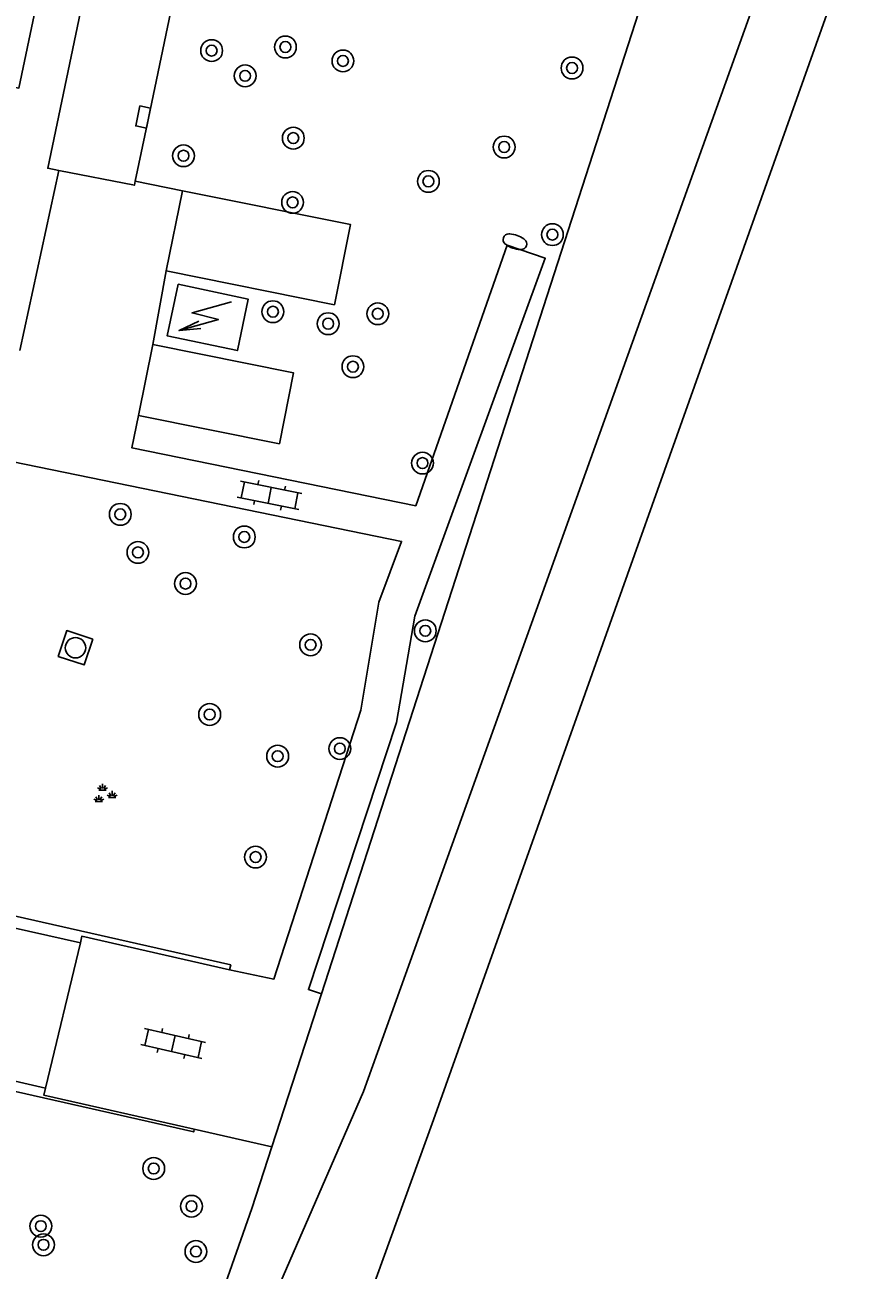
# Model space of a CAD drawing. Extents: x 128999 to 131010, y 395498 to 399007.
# Drawn here: x 129938.31 to 129969.36, y 397169.18 to 397214.88 of the extents above; entities that cross this region are included whole.
import ezdxf

# ---------------------------------------------------------------- set-up
doc = ezdxf.new("R2010")
doc.units = 0
for name, color, linetype in [('gg-afsc-hekwerk', 7, 'Continuous'), ('gg-bbg-bijgebouw', 7, 'Continuous'), ('gg-bbg-hoofdgebouw', 7, 'Continuous'), ('gg-knt-onverhard', 7, 'Continuous'), ('gg-knt-verharding', 7, 'Continuous'), ('gg-kwrk-keermuur', 7, 'Continuous'), ('gt-symb-boom', 7, 'Continuous'), ('gt-symb-brandkraan', 7, 'Continuous'), ('gt-symb-groenvak', 7, 'Continuous'), ('gt-symb-klinker verharding', 7, 'Continuous'), ('gt-symb-kolk', 7, 'Continuous'), ('gt-symb-rioolschacht', 7, 'Continuous'), ('gt-symb-trafo symbool', 7, 'Continuous')]:
    doc.layers.add(name, color=color, linetype=linetype)

# ---------------------------------------------------------------- blocks, each defined once
blk = doc.blocks.new('gt0-BOOM')
at = {"layer": 'gt-symb-boom'}
for radius in [0.4, 0.2]:
    blk.add_circle((0, 0), radius, dxfattribs=at)
blk = doc.blocks.new('gt0-KOLK')
at = {"layer": 'gt-symb-kolk'}
blk.add_lwpolyline([(0, 0), (0.375, 0), (0.375, 0.4), (-0.375, 0.4), (-0.375, 0), (0, 0)], dxfattribs=at)
blk = doc.blocks.new('gt0-HSP')
at = {"layer": 'gt-symb-trafo symbool'}
for points in [[(0.771, 0.746), (-0.529, -0.004), (0.471, -0.004), (-0.829, -0.754)], [(-0.217, -0.24), (-0.829, -0.754), (-0.077, -0.48)]]:
    blk.add_lwpolyline(points, dxfattribs=at)
blk = doc.blocks.new('gt0-RS')
at = {"layer": 'gt-symb-rioolschacht'}
blk.add_lwpolyline([(-0.5, -0.5), (0.5, -0.5), (0.5, 0.5), (-0.5, 0.5)], close=True, dxfattribs=at)
blk.add_circle((0, 0), 0.375, dxfattribs=at)
blk = doc.blocks.new('gt0-GRVAK')
at = {"layer": 'gt-symb-groenvak'}
for p, q in [((-0.11, 0.189), (-0.228, 0.24)), ((-0.182, 0.153), (0.088, 0.153)), ((-0.091, 0.211), (-0.156, 0.322)), ((-0.047, 0.214), (-0.047, 0.393)), ((-0.004, 0.211), (0.061, 0.322)), ((0.015, 0.189), (0.133, 0.24)), ((0.262, -0.052), (0.197, 0.059)), ((0.305, -0.049), (0.305, 0.13)), ((0.349, -0.052), (0.414, 0.059)), ((-0.245, -0.228), (-0.363, -0.177)), ((-0.318, -0.264), (-0.047, -0.264)), ((-0.226, -0.206), (-0.291, -0.095)), ((-0.183, -0.203), (-0.183, -0.024)), ((-0.139, -0.206), (-0.074, -0.095)), ((-0.12, -0.228), (-0.002, -0.177)), ((0.243, -0.074), (0.125, -0.023)), ((0.17, -0.11), (0.441, -0.11)), ((0.368, -0.074), (0.486, -0.023))]:
    blk.add_line(p, q, dxfattribs=at)
blk = doc.blocks.new('gt0-KL1')
at = {"layer": 'gt-symb-klinker verharding'}
for p, q in [((-1.15, 0.3), (1.15, 0.3)), ((-1, -0.3), (-1, 0.3)), ((-0.5, 0.3), (-0.5, 0.45)), ((0, -0.3), (0, 0.3)), ((0.5, 0.3), (0.5, 0.45)), ((1, -0.3), (1, 0.3)), ((-1.15, -0.3), (1.15, -0.3)), ((-0.5, -0.45), (-0.5, -0.3)), ((0.5, -0.45), (0.5, -0.3))]:
    blk.add_line(p, q, dxfattribs=at)
blk = doc.blocks.new('gt0-BR')
at = {"layer": 'gt-symb-brandkraan'}
for centre, radius, start, end in [((-0.244, 0), 0.206, 107.5669, 252.4331), ((0.599, -2.664), 3, 106.892, 107.5669), ((0, -0.691), 0.938, 73.108, 106.892), ((-0.599, -2.664), 3, 72.4331, 73.108), ((0.244, 0), 0.206, 287.567, 72.4331), ((0.599, 2.664), 3, 252.4331, 253.108), ((0, 0.691), 0.938, 253.108, 286.8921), ((-0.599, 2.664), 3, 286.8921, 287.567)]:
    blk.add_arc(centre, radius, start, end, dxfattribs=at)

msp = doc.modelspace()

# ---------------------------------------------------------------- linework, layer by layer
at = {"layer": 'gg-afsc-hekwerk'}
msp.add_line((129949.193, 397179.32), (129947.377, 397173.7), dxfattribs=at)
for points in [[(129993.939, 397328.503), (130000.879, 397328.782), (129981.576, 397267.744), (129978.306, 397259.971), (129973.022, 397261.261), (129963.17, 397222.564), (129949.193, 397179.32)], [(129947.377, 397173.7), (129946.644, 397171.434), (129942.364, 397159.275)]]:
    msp.add_lwpolyline(points, dxfattribs=at)
at = {"layer": 'gg-bbg-bijgebouw'}
for p, q in [((129944.09, 397208.79), (129943.5, 397205.85)), ((129943.01, 397203.15), (129942.48, 397200.55))]:
    msp.add_line(p, q, dxfattribs=at)
for points in [[(129943.5, 397205.85), (129949.67, 397204.61), (129950.26, 397207.55), (129944.09, 397208.79)], [(129942.48, 397200.55), (129947.65, 397199.51), (129948.17, 397202.11), (129943.01, 397203.15)]]:
    msp.add_lwpolyline(points, dxfattribs=at)
at = {"layer": 'gg-bbg-hoofdgebouw'}
msp.add_lwpolyline([(129943.93, 397205.36), (129943.53, 397203.47), (129946.11, 397202.93), (129946.5, 397204.82), (129943.93, 397205.36)], dxfattribs=at)
at = {"layer": 'gg-knt-onverhard'}
for points in [[(129945.33, 397163.3), (129950.74, 397175.74), (129966.09, 397218.52), (129974.074, 397242.165)], [(129974.08, 397232.71), (129968.9, 397218.55), (129953.31, 397174.69), (129937.65, 397131.44), (129914.34, 397058.05), (129911.742, 397046.067), (129911.742, 397043.924)]]:
    msp.add_lwpolyline(points, dxfattribs=at)
at = {"layer": 'gg-knt-verharding'}
for p, q in [((129942.845, 397211.459), (129944.279, 397218.313)), ((129942.845, 397211.459), (129942.362, 397209.151)), ((129938.126, 397202.931), (129939.552, 397209.538)), ((129942.362, 397209.151), (129944.09, 397208.79)), ((129943.5, 397205.85), (129943.01, 397203.15)), ((129939.067, 397175.854), (129940.353, 397181.194)), ((129944.528, 397174.346), (129947.377, 397173.7))]:
    msp.add_line(p, q, dxfattribs=at)
for points in [[(129841.634, 397232.75), (129853.516, 397289.378), (129949.95, 397269.108), (129938.091, 397212.56), (129841.634, 397232.75)], [(129956.134, 397274.532), (129952.857, 397275.209), (129939.146, 397209.618), (129939.552, 397209.538)], [(129939.552, 397209.538), (129942.329, 397208.993), (129942.362, 397209.151)], [(129942.48, 397200.55), (129942.237, 397199.358), (129952.654, 397197.235), (129956.01, 397206.8), (129957.407, 397206.315), (129952.619, 397193.182), (129951.949, 397189.274), (129948.712, 397179.475), (129949.193, 397179.32)], [(129945.821, 397180.202), (129947.447, 397179.858), (129950.635, 397189.733), (129951.296, 397193.691), (129952.136, 397195.924), (129936.915, 397199.038), (129937.435, 397201.45)]]:
    msp.add_lwpolyline(points, dxfattribs=at)
at = {"layer": 'gg-kwrk-keermuur'}
for points in [[(129940.353, 397181.194), (129934.722, 397182.455), (129935.863, 397187.727), (129931.017, 397188.784)], [(129945.821, 397180.202), (129945.862, 397180.382), (129935.202, 397182.79), (129936.333, 397188.021), (129931.103, 397189.173)], [(129945.821, 397180.202), (129940.395, 397181.435), (129940.353, 397181.194)], [(129939.067, 397175.854), (129933.534, 397177.123), (129931.801, 397169.246), (129924.694, 397170.812)], [(129924.611, 397170.438), (129932.086, 397168.789), (129933.837, 397176.666), (129944.506, 397174.248), (129944.528, 397174.346)], [(129944.528, 397174.346), (129939.009, 397175.598), (129939.067, 397175.854)]]:
    msp.add_lwpolyline(points, dxfattribs=at)

# ---------------------------------------------------------------- block references
at = {"layer": 'gt-symb-boom'}
for p in [(129947.87, 397214.07), (129945.163, 397213.937), (129949.982, 397213.559), (129958.389, 397213.299), (129946.392, 397213.011), (129948.16, 397210.726), (129955.898, 397210.399), (129944.131, 397210.078), (129953.117, 397209.139), (129948.135, 397208.366), (129957.669, 397207.183), (129947.411, 397204.355), (129949.44, 397203.915), (129951.26, 397204.281), (129950.349, 397202.336), (129952.901, 397198.798), (129941.811, 397196.917), (129946.362, 397196.087), (129942.458, 397195.52), (129944.204, 397194.377), (129953.004, 397192.643), (129948.794, 397192.127), (129945.091, 397189.571), (129947.586, 397188.04), (129949.867, 397188.319), (129946.775, 397184.338), (129943.037, 397172.908), (129944.424, 397171.521), (129938.895, 397170.793), (129938.993, 397170.108), (129944.587, 397169.86)]:
    msp.add_blockref('gt0-BOOM', p, dxfattribs=at)
at = {"layer": 'gt-symb-brandkraan', "rotation": -19.218445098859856}
msp.add_blockref('gt0-BR', (129956.293, 397206.923), dxfattribs=at)
at = {"layer": 'gt-symb-groenvak'}
msp.add_blockref('gt0-GRVAK', (129941.205, 397186.639), dxfattribs=at)
at = {"layer": 'gt-symb-klinker verharding'}
for p, rotation in [((129947.292, 397197.614), -11.534620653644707), ((129943.754, 397177.495), 167.22875743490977)]:
    msp.add_blockref('gt0-KL1', p, dxfattribs=dict(at, rotation=rotation))
at = {"layer": 'gt-symb-kolk', "rotation": 78.17329607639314}
msp.add_blockref('gt0-KOLK', (129942.845, 397211.459), dxfattribs=at)
at = {"layer": 'gt-symb-rioolschacht', "rotation": 161.84829972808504}
msp.add_blockref('gt0-RS', (129940.168, 397192.02), dxfattribs=at)
at = {"layer": 'gt-symb-trafo symbool', "rotation": -14.300277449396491}
msp.add_blockref('gt0-HSP', (129944.957, 397204.186), dxfattribs=at)

doc.saveas('drawing.dxf')
